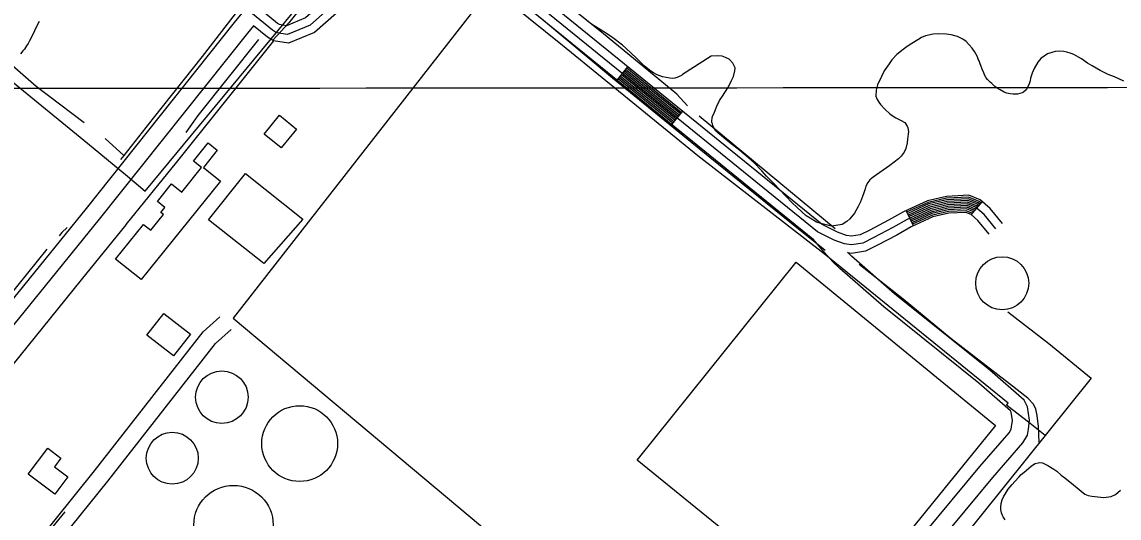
# Model space of a CAD drawing. Extents: x 3297753 to 3335611, y 652252 to 677623.
# Drawn here: x 3310374 to 3312319, y 665967 to 666846 of the extents above; entities that cross this region are included whole.
import ezdxf

# ---------------------------------------------------------------- set-up
doc = ezdxf.new("R2010")
doc.units = 0
for name, color, linetype in [('V-BLDG-OTLN', 7, 'Continuous'), ('V-DOMW-TANK', 7, 'Continuous'), ('V-GRID-MAJR', 7, 'Continuous'), ('V-ROAD-CNTR', 7, 'Continuous'), ('V-SITE-OTLN', 7, 'Continuous'), ('V-SITE-VEGE', 7, 'Continuous'), ('V-TOPO-SHOR', 7, 'Continuous'), ('V-UTIL-LINE', 7, 'Continuous')]:
    doc.layers.add(name, color=color, linetype=linetype)

msp = doc.modelspace()

# ---------------------------------------------------------------- linework, layer by layer
at = {"layer": 'V-BLDG-OTLN'}
for points in [[(3310803.625, 666647.578), (3310830.431, 666680.77), (3310860.629, 666656.38), (3310833.825, 666623.1900000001)], [(3310725.77, 666563.982), (3310585.642, 666389.487), (3310540.148, 666426.019), (3310589.505, 666487.479), (3310602.417, 666477.108), (3310624.738, 666504.902), (3310620.485, 666508.318), (3310627.606, 666517.186), (3310614.132, 666528.005), (3310639.0810000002, 666559.071), (3310657.474, 666544.299), (3310692.654, 666588.112), (3310678.38, 666599.5750000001), (3310704.168, 666631.689), (3310720.218, 666618.801), (3310695.632, 666588.184)], [(3310704.85, 666495.686), (3310770.187, 666577.71), (3310872.196, 666496.458), (3310803.086, 666418.089)], [(3310625.699, 666329.681), (3310672.9590000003, 666292.645), (3310642.853, 666254.2270000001), (3310595.591, 666291.263)], [(3310432.269, 666009.316), (3310385.284, 666045.013), (3310420.082, 666090.813), (3310443.29, 666073.181), (3310431.7060000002, 666057.938), (3310455.486, 666039.873)]]:
    msp.add_lwpolyline(points, close=True, dxfattribs=at)
at = {"layer": 'V-DOMW-TANK'}
for centre, radius in [((3312111.8788622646, 666383.0467980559), 46.95702785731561), ((3310728.490617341, 666181.1483857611), 46.49804906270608), ((3310866.3858322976, 666098.9421751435), 67.17265260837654), ((3310640.530139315, 666073.0132581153), 45.98482877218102), ((3310749.06738433, 665954.5618458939), 70.32904606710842)]:
    msp.add_circle(centre, radius, dxfattribs=at)
at = {"layer": 'V-GRID-MAJR'}
msp.add_spline([(3301864.932, 666722.723), (3307122.83, 666726.164), (3312380.728, 666730.37), (3317638.625, 666735.341), (3322896.522, 666741.077), (3328154.418, 666747.577), (3333412.313, 666754.8420000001), (3333412.3140000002, 666754.8420000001)], degree=3, dxfattribs=at)
at = {"layer": 'V-ROAD-CNTR'}
for p, q in [((3311429.133104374, 666743.2774866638), (3311448.0430665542, 666766.565440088)), ((3311526.1699103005, 666664.4816442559), (3311545.080872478, 666687.7705976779)), ((3312056.992848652, 666504.5859640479), (3312076.500809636, 666527.3769184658)), ((3311954.29405405, 666484.8560035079), (3311941.8260789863, 666512.141948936))]:
    msp.add_line(p, q, dxfattribs=at)
for points in [[(3312112.121738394, 666488.80499561), (3312090.3667819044, 666515.507942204), (3312072.515817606, 666530.787911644), (3312052.666857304, 666538.9778952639), (3312012.8079370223, 666536.9888992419), (3311979.3550039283, 666529.2909146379), (3311936.57408949, 666509.7419537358), (3311910.4191418, 666494.8149835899), (3311877.19920824, 666477.3190185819), (3311860.252242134, 666468.8980354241), (3311844.575273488, 666466.3830404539), (3311836.052290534, 666467.606038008), (3311820.0193226, 666473.3950264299), (3311792.3893778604, 666486.9529993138), (3311123.0307165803, 667030.480912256), (3311048.3878658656, 666946.0320811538), (3310962.9720366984, 666915.7281417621), (3310914.06613451, 666886.3802004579), (3310876.740209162, 666853.3932664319), (3310842.85127694, 666839.6362939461), (3310830.65130134, 666841.4302903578), (3310827.2723080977, 666843.580286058), (3310803.6593553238, 666862.942247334)], [(3312100.492761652, 666479.3310145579), (3312079.5888034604, 666504.9889632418), (3312064.580833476, 666517.8349375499), (3312050.054862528, 666523.828925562), (3312014.879932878, 666522.0739290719), (3311984.2039942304, 666515.0149431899), (3311943.4230757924, 666496.3799804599), (3311917.633127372, 666481.661009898), (3311884.0321945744, 666463.96504529), (3311864.883232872, 666454.449064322), (3311844.7012732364, 666451.211070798), (3311832.4022978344, 666452.9760672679), (3311814.150334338, 666459.566054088), (3311784.25439413, 666474.2360247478), (3311124.7427131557, 667009.767953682), (3311057.058848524, 666933.1921068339), (3310969.403023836, 666902.0931690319), (3310922.9661167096, 666874.2272247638), (3310884.7541931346, 666840.4582923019), (3310844.710273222, 666824.2023248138), (3310825.3003120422, 666827.0553191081), (3310818.458325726, 666831.4103103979), (3310782.6193974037, 666860.7972516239)], [(3311777.021756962, 666461.0762657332), (3311776.1194104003, 666461.5190501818), (3311126.454709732, 666989.0549951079), (3311065.729831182, 666920.352132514), (3310975.834010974, 666888.458196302), (3310931.8660989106, 666862.0742490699), (3310892.768177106, 666827.523318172), (3310846.569269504, 666808.7683556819), (3310819.9493227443, 666812.680347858), (3310809.6443433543, 666819.240334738), (3310784.778393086, 666839.628293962)], [(3310823.67631529, 666935.326102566), (3310750.538461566, 666845.01928318), (3310487.839986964, 666515.378942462), (3310173.97761469, 666128.9427153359)], [(3310784.778393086, 666839.628293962), (3310773.92641479, 666826.22932076), (3310511.213940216, 666496.572980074), (3310188.02758659, 666098.6577759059)], [(3311531.843898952, 666671.4676302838), (3311434.807093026, 666750.263472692)], [(3311533.73489517, 666673.7966256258), (3311436.698089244, 666752.592468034)], [(3311535.625891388, 666676.1256209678), (3311438.589085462, 666754.9214633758)], [(3311537.516887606, 666678.4546163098), (3311440.48008168, 666757.2504587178)], [(3311539.4078838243, 666680.7836116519), (3311442.371077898, 666759.5794540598)], [(3311541.298880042, 666683.1126069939), (3311444.2620741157, 666761.9084494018)], [(3311543.18987626, 666685.4416023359), (3311446.153070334, 666764.2374447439)], [(3311528.061906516, 666666.8096396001), (3311431.0251005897, 666745.605482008)], [(3311529.952902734, 666669.1386349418), (3311432.916096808, 666747.93447735)], [(3312074.5498135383, 666525.0969230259), (3312070.92882078, 666528.1969168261), (3312052.144858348, 666535.947901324), (3312013.222936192, 666534.0059052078), (3311980.3250019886, 666526.4359203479), (3311943.073076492, 666509.4129543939)], [(3312072.59881744, 666522.8179275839), (3312069.341823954, 666525.6069220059), (3312051.621859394, 666532.9179073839), (3312013.636935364, 666531.0229111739), (3311981.2950000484, 666523.5809260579), (3311944.319074, 666506.6849598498)], [(3312070.64882134, 666520.5389321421), (3312067.7548271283, 666523.015927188), (3312051.0998604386, 666529.8889134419), (3312014.050934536, 666528.03991714), (3311982.264998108, 666520.725931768), (3311945.566071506, 666503.955965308)], [(3312068.6978252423, 666518.2599366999), (3312066.1678303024, 666520.4259323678), (3312050.576861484, 666526.858919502), (3312014.465933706, 666525.056923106), (3311983.23399617, 666517.86993748), (3311946.813069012, 666501.2279707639)], [(3312066.746829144, 666515.980941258), (3312064.580833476, 666517.8349375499), (3312050.054862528, 666523.828925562), (3312014.879932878, 666522.0739290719), (3311984.2039942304, 666515.0149431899), (3311948.060066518, 666498.498976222)], [(3312064.795833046, 666513.7019458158), (3312062.99383665, 666515.2439427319), (3312049.5328635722, 666520.7989316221), (3312015.29393205, 666519.0909350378), (3311985.17399229, 666512.1599489), (3311949.3070640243, 666495.76998168)], [(3312062.8448369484, 666511.4229503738), (3312061.406839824, 666512.653947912), (3312049.0098646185, 666517.7689376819), (3312015.70893122, 666516.1079410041), (3311986.142990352, 666509.303954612), (3311950.55406153, 666493.0419871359)], [(3312088.86378491, 666469.8570335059), (3312068.810825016, 666494.4699842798), (3312056.645849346, 666504.8819634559), (3312047.442867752, 666508.6799558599), (3312016.951928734, 666507.1589589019), (3311989.0529845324, 666500.738971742), (3311950.272062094, 666483.018007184), (3311924.8471129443, 666468.507036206), (3311890.8651809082, 666450.6110719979), (3311869.51422361, 666440.00009322), (3311844.827272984, 666436.039101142), (3311837.751254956, 666437.0546142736)], [(3312060.894840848, 666509.143954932), (3312059.819842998, 666510.062953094), (3312048.487865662, 666514.73994374), (3312016.122930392, 666513.12494697), (3311987.112988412, 666506.448960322), (3311951.8010590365, 666490.312992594)], [(3312058.9438447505, 666506.8649594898), (3312058.2328461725, 666507.472958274), (3312047.964866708, 666511.7099498), (3312016.536929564, 666510.141952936), (3311988.082986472, 666503.593966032), (3311953.0470565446, 666487.58499805)], [(3311578.048643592, 665462.1051996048), (3311586.2907706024, 665477.0594520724), (3311591.6259873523, 665489.5777758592), (3311599.3748119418, 665503.2266559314), (3311694.010675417, 665617.7274994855), (3311814.8498956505, 665753.5032200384), (3311925.23174493, 665881.2518269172), (3312072.0935835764, 666058.4895278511), (3312124.009947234, 666118.2240500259), (3312127.8342004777, 666124.3759716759), (3312128.564132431, 666128.7770833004), (3312130.0862917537, 666140.121089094), (3312127.772260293, 666154.714944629), (3312126.6591103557, 666156.8584274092), (3312070.606871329, 666206.0239442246), (3311901.8062552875, 666341.32801772), (3311824.07687445, 666409.2170001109), (3311811.6137577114, 666421.3001822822), (3311800.763400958, 666433.1638827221), (3311776.761504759, 666461.0232265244)], [(3311602.727164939, 665444.7301887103), (3311613.2952293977, 665463.9045479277), (3311618.5560126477, 665476.2482241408), (3311624.1691880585, 665486.1353440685), (3311716.7853245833, 665598.1925005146), (3311837.4061043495, 665733.7227799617), (3311948.13425507, 665861.8721730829), (3312094.968416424, 666039.0764721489), (3312148.2240527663, 666100.3519499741), (3312156.4557995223, 666113.5940283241), (3312158.235867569, 666124.3269166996), (3312160.403708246, 666140.4829109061), (3312156.639739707, 666164.2210553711), (3312150.6828896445, 666175.6915725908), (3312089.889128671, 666229.0160557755), (3311921.0637447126, 666364.33998228), (3311844.3991255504, 666431.2989998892), (3311837.4107806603, 666438.0743070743)], [(3310502.682957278, 666050.687871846), (3310695.075572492, 666296.7233797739), (3310724.7415131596, 666323.5103262)], [(3310526.314910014, 666032.2079088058), (3310717.107528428, 666276.197420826), (3310744.847472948, 666301.2443707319)], [(3310329.0173046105, 665835.1973028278), (3310502.819957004, 666050.8598715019)], [(3310352.286258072, 665816.262340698), (3310526.177910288, 666032.0359091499)]]:
    msp.add_lwpolyline(points, dxfattribs=at)
at = {"layer": 'V-SITE-OTLN'}
msp.add_lwpolyline([(3309632.083, 666549.112), (3310022.901, 667013.656), (3310490.193, 666631.532), (3310561.058, 666572.658), (3310592.433, 666546.591), (3310841.579, 666847.46), (3311019.933, 667063.608), (3311109.058, 666986.808), (3311204.054, 666904.948), (3310748.747, 666321.176), (3311245.403, 665904.899), (3311095.393, 665720.909), (3311086.7, 665723.659), (3311000.026, 665733.86), (3310982.596, 665742.243), (3310853.918, 665858.5), (3310799.849, 665811.527), (3310579.088, 665727.381), (3310415.6380000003, 665854.637), (3310222.775, 666018.93), (3310158.284, 666073.21), (3309942.312, 666253.971), (3309615.185, 666522.898)], close=True, dxfattribs=at)
at = {"layer": 'V-SITE-VEGE'}
for points in [[(3310404.49, 666846.948), (3310400.577, 666839.502), (3310392.122, 666821.58), (3310387.557, 666812.78), (3310384.944, 666808.041), (3310381.9930000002, 666803.629), (3310378.389, 666797.866), (3310375.749, 666794.804), (3310371.798, 666789.709)], [(3311827.934, 666487.201), (3311809.011, 666484.5380000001), (3311799.895, 666486.373), (3311790.3740000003, 666488.993), (3311782.432, 666491.635), (3311771.268, 666498.18), (3311764.4790000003, 666502.8150000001), (3311739.639, 666525.349), (3311716.7460000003, 666549.493), (3311707.917, 666558.443), (3311694.261, 666572.85), (3311685.42, 666582.593), (3311672.165, 666596.611), (3311662.159, 666605.149), (3311646.94, 666618.349), (3311628.5470000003, 666632.683), (3311618.545, 666640.827), (3311613.349, 666644.696), (3311608.542, 666648.968), (3311606.535, 666650.914), (3311603.736, 666653.24), (3311602.1180000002, 666655.585), (3311598.861, 666661.858), (3311598.0160000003, 666665.4010000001), (3311597.184, 666668.154), (3311597.1350000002, 666671.312), (3311597.475, 666674.873), (3311598.2, 666679.232), (3311600.502, 666683.612), (3311605.825, 666697.125), (3311610.807, 666707.082), (3311616.222, 666714.672), (3311620.075, 666721.052), (3311626.6380000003, 666731.032), (3311631.99, 666742.5700000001), (3311635.437, 666749.734), (3311638.0500000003, 666759.652), (3311638.365, 666764.795), (3311634.282, 666773.4230000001), (3311627.853, 666780.436), (3311621.088, 666783.491), (3311615.1350000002, 666785.375), (3311606.427, 666786.428), (3311595.773, 666785.474), (3311544.911, 666753.082), (3311543.3540000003, 666751.479), (3311539.435, 666749.443), (3311536.688, 666748.214), (3311531.183, 666746.549), (3311528.029, 666746.107), (3311522.494, 666746.416), (3311509.417, 666748.98), (3311500.2770000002, 666752.3960000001), (3311493.506, 666755.8470000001), (3311489.113, 666758.9400000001), (3311477.112, 666768.633), (3311469.483, 666776.417), (3311463.468, 666782.25), (3311444.631, 666799.738), (3311438.62, 666805.179), (3311421.435, 666817.953), (3311412.2460000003, 666824.527), (3311399.079, 666833.0160000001), (3311383.9220000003, 666842.265), (3311375.93, 666848.069)], [(3312271.242, 666768.213), (3312263.261, 666773.2270000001), (3312252.485, 666780.569), (3312246.9, 666784.0380000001), (3312238.927, 666788.656), (3312234.1550000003, 666790.559), (3312226.614, 666792.814), (3312221.068, 666793.911), (3312213.556, 666794.194), (3312205.661, 666793.676), (3312192.294, 666789.518), (3312180.565, 666781.435), (3312175.132, 666775.031), (3312168.592, 666763.4720000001), (3312165.16, 666755.52), (3312162.139, 666746.386), (3312161.416, 666742.027), (3312160.294, 666738.06), (3312159.1550000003, 666734.882), (3312154.16, 666725.7170000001), (3312149.483, 666721.6950000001), (3312147.129, 666720.4720000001), (3312142.804, 666719.221), (3312138.866, 666718.371), (3312131.362, 666718.254), (3312126.219, 666718.572), (3312119.877, 666720.054), (3312115.107, 666721.957), (3312107.935, 666725.797), (3312103.147, 666728.883), (3312098.754, 666731.976), (3312093.144, 666737.028), (3312090.336, 666739.75), (3312085.921, 666744.424), (3312083.506, 666747.149), (3312080.662, 666752.243), (3312079.021, 666756.169), (3312076.1580000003, 666762.446), (3312074.505, 666767.16), (3312072.429, 666773.845), (3312070.792, 666777.376), (3312069.164, 666780.511), (3312067.919, 666784.443), (3312065.068, 666789.93), (3312062.637, 666793.844), (3312058.596, 666799.707), (3312047.748, 666811.393), (3312042.153, 666815.655), (3312032.595, 666820.642), (3312021.091, 666823.6240000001), (3312013.1720000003, 666824.691), (3311998.94, 666825.26), (3311989.466, 666824.719), (3311976.078, 666821.746), (3311969.0130000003, 666818.8740000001), (3311961.964, 666814.8150000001), (3311951.398, 666807.936), (3311943.5810000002, 666802.679), (3311936.1550000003, 666797.43), (3311925.2290000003, 666788.568), (3311916.289, 666778.949), (3311911.257, 666772.153), (3311902.7600000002, 666759.38), (3311897.773, 666749.822), (3311890.896, 666734.704), (3311888.2770000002, 666725.181), (3311888.045, 666714.51), (3311889.303, 666709.7880000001), (3311892.948, 666703.9180000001), (3311895.774, 666700.011), (3311903.809, 666691.442), (3311912.619, 666683.676), (3311920.211, 666678.263), (3311923.4, 666676.336), (3311928.978, 666673.262), (3311931.762, 666672.1190000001), (3311938.94, 666667.884), (3311943.38, 666661.629), (3311944.22, 666658.481), (3311945.508, 666651.784), (3311945.174, 666647.83), (3311944.13, 666638.726), (3311943.046, 666631.992), (3311941.223, 666622.088), (3311938.162, 666615.719), (3311932.747, 666608.129), (3311928.073, 666603.712), (3311912.85, 666591.6240000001), (3311883.136, 666571.4130000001), (3311877.285, 666566.581), (3311873.406, 666561.781), (3311869.949, 666555.405), (3311868.8370000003, 666550.65), (3311866.578, 666543.502), (3311864.305, 666537.145), (3311860.508, 666527.211), (3311856.678, 666519.246), (3311849.75, 666507.2880000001), (3311841.607, 666497.287), (3311836.151, 666492.462), (3311827.934, 666487.201)], [(3312327.364, 666741.421), (3312311.053, 666748.677), (3312299.92, 666753.246), (3312285.1950000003, 666760.132), (3312271.242, 666768.213)], [(3312109.5100000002, 665981.871), (3312109.4420000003, 665986.215), (3312110.132, 665992.547), (3312112.006, 665999.294), (3312114.298, 666004.465), (3312118.914, 666012.438), (3312122.3850000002, 666018.025), (3312129.367, 666026.425), (3312134.028, 666031.634), (3312141.022, 666039.248), (3312145.69, 666044.061), (3312150.765, 666048.089), (3312155.049, 666052.109), (3312163.239, 666058.9500000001), (3312167.147, 666061.7760000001), (3312170.284, 666063.404), (3312175.394, 666065.063), (3312178.548, 666065.507), (3312183.299, 666064.791), (3312192.8510000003, 666060.197), (3312203.224, 666053.639), (3312208.424, 666049.769), (3312216.423, 666043.174), (3312222.8170000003, 666038.531), (3312238.028, 666025.7270000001), (3312244.426, 666020.691), (3312251.631, 666014.479), (3312258.428, 666009.4500000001), (3312263.994, 666007.164), (3312270.732, 666005.687), (3312291.71, 666003.2440000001), (3312305.108, 666005.425), (3312312.5670000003, 666008.702), (3312321.535, 666016.345)], [(3312117.292, 665963.816), (3312113.258, 665969.286), (3312112.438, 665971.248), (3312110.786, 665975.965), (3312109.5100000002, 665981.871)]]:
    msp.add_lwpolyline(points, dxfattribs=at)
at = {"layer": 'V-TOPO-SHOR'}
for p, q in [((3311815.5130000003, 666479.441), (3311574.681, 666679.424)), ((3310521.4250000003, 666639.785), (3310554.693, 666609.559))]:
    msp.add_line(p, q, dxfattribs=at)
for points in [[(3309938.353, 667101.927), (3309966.327, 667081.279), (3310060.252, 667011.212), (3310252.518, 666860.31), (3310399.495, 666732.539), (3310484.231, 666667.806)], [(3311798.066, 666441.002), (3311735.129, 666491.483), (3311593.42, 666605.897), (3311420.747, 666746.875), (3311298.369, 666848.767), (3311204.478, 666925.287), (3311139.943, 666976.796)], [(3311554.029, 666697.719), (3311534.745, 666718.492), (3311494.553, 666751.589), (3311405.268, 666825.3690000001), (3311309.258, 666902.556), (3311294.092, 666918.127), (3311275.609, 666932.5920000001)], [(3310758, 666868.491), (3310693.6920000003, 666784.826), (3310606.5500000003, 666675.527), (3310554.693, 666609.559), (3310548.917, 666602.212)], [(3310793.67, 666815.061), (3310685.74, 666680.161), (3310664.33, 666650.451)], [(3310454.429, 666481.868), (3310445.002, 666472.8420000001), (3310440.304, 666467.303)], [(3310418.1180000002, 666443.73), (3310349.735, 666358.634), (3310237.759, 666220.256), (3310213.639, 666189.137)], [(3312099.694, 666131.256), (3311817.367, 665782.92), (3311464.848, 666069.302), (3311746.446, 666420.375), (3312099.694, 666131.256)], [(3312177.491, 666101.098), (3312176.004, 666129.172), (3312173.6, 666148.449), (3312171.669, 666159.832), (3312167.142, 666168.718), (3312157.148, 666179.2760000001), (3312124.6180000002, 666204.939), (3312021.1920000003, 666284.822), (3311936.532, 666354.81), (3311858.148, 666416.291)], [(3310449.882, 665978.226), (3310362.707, 665870.976), (3310343.863, 665852.2390000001), (3310341.1720000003, 665849.464), (3310335.004, 665850.736), (3310330.181, 665853.394), (3310298.359, 665878.8690000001)]]:
    msp.add_lwpolyline(points, dxfattribs=at)
at = {"layer": 'V-UTIL-LINE'}
for points in [[(3312187.717, 666112.98), (3312161.3140000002, 666134.304), (3312161.3140000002, 666134.304), (3312119.529, 666166.795), (3312122.187, 666170.639), (3311795.983, 666435.057), (3311572.219, 666608.705), (3311332.361, 666804.375), (3311124.438, 666972.29), (3311124.438, 666972.29), (3311091.4590000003, 666997.3150000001), (3311091.4590000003, 666997.3150000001), (3311017.725, 667058.65), (3311017.725, 667058.65), (3310847.186, 666844.71), (3310847.186, 666844.71), (3310818.8680000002, 666813.855), (3310819.972, 666812.786), (3310647.287, 666597.183), (3310558.262, 666487.1680000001), (3310558.271, 666486.625), (3310478.829, 666389.251), (3310478.829, 666389.251), (3310246.411, 666101.569)], [(3312121.816, 666332.294), (3312194.383, 666276.3740000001), (3312194.383, 666276.3740000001), (3312269.747, 666215.063), (3312000.577, 665880.096), (3311854.519, 665699.126), (3311850.767, 665695.811), (3311884.3140000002, 665669.164), (3311884.3140000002, 665669.164)]]:
    msp.add_lwpolyline(points, dxfattribs=at)

doc.saveas('drawing.dxf')
